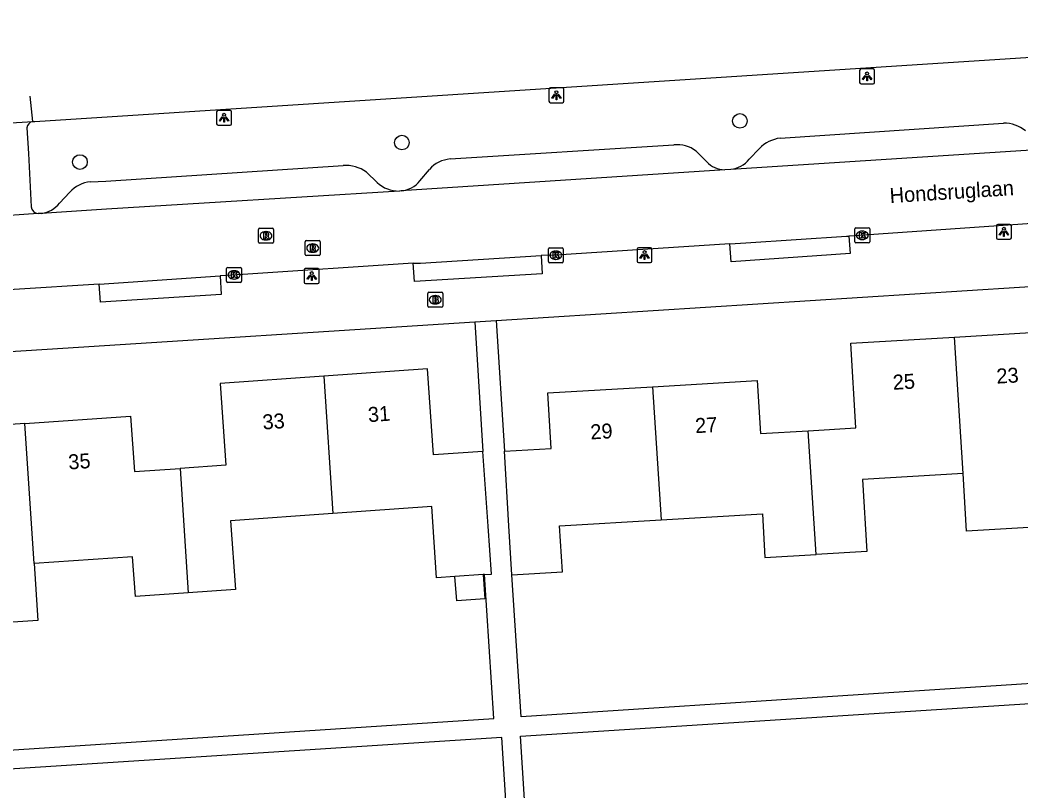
# Model space of a CAD drawing. Extents: x 159689 to 160786, y 387323 to 388339.
# Drawn here: x 160535.6 to 160602.5, y 388281.9 to 388333.5 of the extents above; entities that cross this region are included whole.
import ezdxf

# ---------------------------------------------------------------- set-up
doc = ezdxf.new("R2010")
doc.units = 0
for name, color, linetype in [('IMGEO_Boom', 7, 'Continuous'), ('IMGEO_Brandkraan', 7, 'Continuous'), ('IMGEO_Kolk', 7, 'Continuous'), ('IMGEO_Lichtpunt', 7, 'Continuous'), ('IMGEO_Openbare_ruimte_label', 7, 'Continuous'), ('IMGEO_Pand', 7, 'Continuous'), ('IMGEO_Pand_nummerreeks', 7, 'Continuous'), ('IMGEO_Parkeervlak_open', 7, 'Continuous'), ('IMGEO_Rijbaan_lokaal_open', 7, 'Continuous'), ('IMGEO_Rijbaan_regionaal_gesloten', 7, 'Continuous'), ('IMGEO_Rioolput', 7, 'Continuous'), ('IMGEO_Voetpad_open', 7, 'Continuous')]:
    doc.layers.add(name, color=color, linetype=linetype)

msp = doc.modelspace()

# ---------------------------------------------------------------- linework, layer by layer
at = {"layer": 'IMGEO_Boom'}
for centre in [(160583.802, 388326.787), (160561.179, 388325.339), (160539.634, 388324.035)]:
    msp.add_circle(centre, 0.489, dxfattribs=at)
at = {"layer": 'IMGEO_Brandkraan'}
for p, q in [((160562.91, 388314.393), (160562.91, 388315.245)), ((160562.985, 388315.319), (160563.837, 388315.319)), ((160563.398, 388315.099), (160563.423, 388315.099)), ((160563.911, 388315.245), (160563.911, 388314.393)), ((160563.837, 388314.319), (160562.985, 388314.319)), ((160563.421, 388314.539), (160563.396, 388314.539))]:
    msp.add_line(p, q, dxfattribs=at)
for points in [[(160562.91, 388314.393), (160562.91, 388315.245)], [(160562.985, 388315.319), (160563.837, 388315.319)], [(160563.258, 388315.019), (160563.258, 388314.619), (160563.471, 388314.619)], [(160563.489, 388315.019), (160563.258, 388315.019)], [(160563.437, 388314.938), (160563.383, 388314.938), (160563.383, 388314.862)], [(160563.383, 388314.862), (160563.436, 388314.862)], [(160563.911, 388315.245), (160563.911, 388314.393)], [(160563.837, 388314.319), (160562.985, 388314.319)], [(160563.445, 388314.786), (160563.383, 388314.786), (160563.383, 388314.705)], [(160563.383, 388314.705), (160563.445, 388314.705)]]:
    msp.add_lwpolyline(points, dxfattribs=at)
for centre, radius, start, end in [((160562.987, 388315.243), 0.0765, 91.55205, 178.44795), ((160562.987, 388315.243), 0.0765, 91.55205, 178.44795), ((160563.438, 388314.9), 0.0379, 267.82845, 90.93552), ((160563.493, 388314.874), 0.145, 59.4692, 91.53667), ((160563.518, 388314.921), 0.0922, 285.51372, 58.15012), ((160563.835, 388315.243), 0.0765, 1.55205, 88.44795), ((160563.835, 388315.243), 0.0765, 1.55205, 88.44795), ((160562.987, 388314.395), 0.0765, 181.55205, 268.44795), ((160562.987, 388314.395), 0.0765, 181.55205, 268.44795), ((160563.446, 388314.745), 0.0404, 269.87594, 90.50774), ((160563.477, 388314.87), 0.251, 268.66757, 293.53466), ((160563.523, 388314.729), 0.105, 301.31148, 78.98903), ((160563.835, 388314.395), 0.0765, 271.55205, 358.44795), ((160563.835, 388314.395), 0.0765, 271.55205, 358.44795)]:
    msp.add_arc(centre, radius, start, end, dxfattribs=at)
for centre, major_axis, ratio, start_param, end_param in [((160563.397, 388314.819), (-0.387, 0.002), 0.722429, 4.712389, 7.853982), ((160563.422, 388314.819), (-0.39, 0.002), 0.717154, 1.570796, 4.712389)]:
    msp.add_ellipse(centre, major_axis=major_axis, ratio=ratio, start_param=start_param, end_param=end_param, dxfattribs=at)
at = {"layer": 'IMGEO_Kolk'}
for p, q in [((160591.489, 388318.705), (160591.489, 388319.557)), ((160591.564, 388319.631), (160592.416, 388319.631)), ((160592.49, 388319.557), (160592.49, 388318.705)), ((160591.977, 388319.411), (160592.002, 388319.411)), ((160570.981, 388317.375), (160570.981, 388318.227)), ((160571.056, 388318.301), (160571.908, 388318.301)), ((160571.982, 388318.227), (160571.982, 388317.375)), ((160592.416, 388318.631), (160591.564, 388318.631)), ((160592, 388318.851), (160591.975, 388318.851)), ((160571.492, 388317.521), (160571.467, 388317.521)), ((160571.469, 388318.081), (160571.494, 388318.081)), ((160549.449, 388316.057), (160549.449, 388316.909)), ((160549.524, 388316.983), (160550.376, 388316.983)), ((160550.45, 388316.909), (160550.45, 388316.057)), ((160571.908, 388317.301), (160571.056, 388317.301)), ((160549.96, 388316.203), (160549.935, 388316.203)), ((160549.937, 388316.763), (160549.962, 388316.763)), ((160550.376, 388315.983), (160549.524, 388315.983))]:
    msp.add_line(p, q, dxfattribs=at)
for points in [[(160591.489, 388318.705), (160591.489, 388319.557)], [(160591.564, 388319.631), (160592.416, 388319.631)], [(160592.49, 388319.557), (160592.49, 388318.705)], [(160591.81, 388319.331), (160591.933, 388319.331), (160591.933, 388319.18), (160592.063, 388319.331), (160592.227, 388319.331), (160592.081, 388319.18), (160592.234, 388318.931), (160592.082, 388318.931), (160591.997, 388319.095), (160591.933, 388319.028), (160591.933, 388318.931), (160591.81, 388318.931), (160591.81, 388319.331)], [(160570.981, 388317.375), (160570.981, 388318.227)], [(160571.056, 388318.301), (160571.908, 388318.301)], [(160571.982, 388318.227), (160571.982, 388317.375)], [(160592.416, 388318.631), (160591.564, 388318.631)], [(160571.302, 388318.001), (160571.425, 388318.001), (160571.425, 388317.85), (160571.555, 388318.001), (160571.719, 388318.001), (160571.573, 388317.85), (160571.726, 388317.601), (160571.574, 388317.601), (160571.489, 388317.765), (160571.425, 388317.698), (160571.425, 388317.601), (160571.302, 388317.601), (160571.302, 388318.001)], [(160549.449, 388316.057), (160549.449, 388316.909)], [(160549.524, 388316.983), (160550.376, 388316.983)], [(160550.45, 388316.909), (160550.45, 388316.057)], [(160571.908, 388317.301), (160571.056, 388317.301)], [(160549.77, 388316.683), (160549.893, 388316.683), (160549.893, 388316.532), (160550.023, 388316.683), (160550.187, 388316.683), (160550.041, 388316.532), (160550.194, 388316.283), (160550.042, 388316.283), (160549.957, 388316.447), (160549.893, 388316.38), (160549.893, 388316.283), (160549.77, 388316.283), (160549.77, 388316.683)], [(160550.376, 388315.983), (160549.524, 388315.983)]]:
    msp.add_lwpolyline(points, dxfattribs=at)
for centre, start, end in [((160591.566, 388319.555), 91.55205, 178.44795), ((160591.566, 388319.555), 91.55205, 178.44795), ((160592.414, 388319.555), 1.55205, 88.44795), ((160592.414, 388319.555), 1.55205, 88.44795), ((160571.058, 388318.225), 91.55205, 178.44795), ((160571.058, 388318.225), 91.55205, 178.44795), ((160571.906, 388318.225), 1.55205, 88.44795), ((160571.906, 388318.225), 1.55205, 88.44795), ((160591.566, 388318.707), 181.55205, 268.44795), ((160591.566, 388318.707), 181.55205, 268.44795), ((160592.414, 388318.707), 271.55205, 358.44795), ((160592.414, 388318.707), 271.55205, 358.44795), ((160549.526, 388316.907), 91.55205, 178.44795), ((160549.526, 388316.907), 91.55205, 178.44795), ((160550.374, 388316.907), 1.55205, 88.44795), ((160550.374, 388316.907), 1.55205, 88.44795), ((160571.058, 388317.377), 181.55205, 268.44795), ((160571.058, 388317.377), 181.55205, 268.44795), ((160571.906, 388317.377), 271.55205, 358.44795), ((160571.906, 388317.377), 271.55205, 358.44795), ((160549.526, 388316.059), 181.55205, 268.44795), ((160549.526, 388316.059), 181.55205, 268.44795), ((160550.374, 388316.059), 271.55205, 358.44795), ((160550.374, 388316.059), 271.55205, 358.44795)]:
    msp.add_arc(centre, 0.0765, start, end, dxfattribs=at)
for centre, major_axis, ratio, start_param, end_param in [((160591.976, 388319.131), (-0.387, 0.002), 0.722429, 4.712389, 7.853982), ((160592.001, 388319.131), (-0.39, 0.002), 0.717154, 1.570796, 4.712389), ((160571.468, 388317.801), (-0.387, 0.002), 0.722429, 4.712389, 7.853982), ((160571.493, 388317.801), (-0.39, 0.002), 0.717154, 1.570796, 4.712389), ((160549.936, 388316.483), (-0.387, 0.002), 0.722429, 4.712389, 7.853982), ((160549.961, 388316.483), (-0.39, 0.002), 0.717154, 1.570796, 4.712389)]:
    msp.add_ellipse(centre, major_axis=major_axis, ratio=ratio, start_param=start_param, end_param=end_param, dxfattribs=at)
at = {"layer": 'IMGEO_Lichtpunt'}
for p, q in [((160592.714, 388330.265), (160591.906, 388330.265)), ((160592.714, 388330.265), (160591.906, 388330.265)), ((160591.812, 388330.17), (160591.812, 388329.363)), ((160591.812, 388330.17), (160591.812, 388329.363)), ((160592.808, 388329.363), (160592.808, 388330.17)), ((160592.808, 388329.363), (160592.808, 388330.17)), ((160571.023, 388328.909), (160571.023, 388328.102)), ((160571.023, 388328.909), (160571.023, 388328.102)), ((160571.925, 388329.004), (160571.117, 388329.004)), ((160571.925, 388329.004), (160571.117, 388329.004)), ((160572.019, 388328.102), (160572.019, 388328.909)), ((160572.019, 388328.102), (160572.019, 388328.909)), ((160591.906, 388329.269), (160592.714, 388329.269)), ((160591.906, 388329.269), (160592.714, 388329.269)), ((160571.117, 388328.008), (160571.925, 388328.008)), ((160571.117, 388328.008), (160571.925, 388328.008)), ((160548.78, 388327.399), (160548.78, 388326.592)), ((160548.78, 388327.399), (160548.78, 388326.592)), ((160549.682, 388327.494), (160548.874, 388327.494)), ((160549.682, 388327.494), (160548.874, 388327.494)), ((160549.776, 388326.592), (160549.776, 388327.399)), ((160549.776, 388326.592), (160549.776, 388327.399)), ((160548.874, 388326.498), (160549.682, 388326.498)), ((160548.874, 388326.498), (160549.682, 388326.498)), ((160600.973, 388319.769), (160600.973, 388318.962)), ((160600.973, 388319.769), (160600.973, 388318.962)), ((160601.875, 388319.864), (160601.067, 388319.864)), ((160601.875, 388319.864), (160601.067, 388319.864)), ((160601.969, 388318.962), (160601.969, 388319.769)), ((160601.969, 388318.962), (160601.969, 388319.769)), ((160601.067, 388318.868), (160601.875, 388318.868)), ((160601.067, 388318.868), (160601.875, 388318.868)), ((160576.919, 388318.209), (160576.919, 388317.402)), ((160576.919, 388318.209), (160576.919, 388317.402)), ((160577.821, 388318.304), (160577.013, 388318.304)), ((160577.821, 388318.304), (160577.013, 388318.304)), ((160577.915, 388317.402), (160577.915, 388318.209)), ((160577.915, 388317.402), (160577.915, 388318.209)), ((160555.547, 388316.903), (160554.739, 388316.903)), ((160555.547, 388316.903), (160554.739, 388316.903)), ((160577.013, 388317.308), (160577.821, 388317.308)), ((160577.013, 388317.308), (160577.821, 388317.308)), ((160554.645, 388316.808), (160554.645, 388316.001)), ((160554.645, 388316.808), (160554.645, 388316.001)), ((160555.641, 388316.001), (160555.641, 388316.808)), ((160555.641, 388316.001), (160555.641, 388316.808)), ((160554.739, 388315.907), (160555.547, 388315.907)), ((160554.739, 388315.907), (160555.547, 388315.907))]:
    msp.add_line(p, q, dxfattribs=at)
for points in [[(160592.186, 388329.834), (160592.225, 388329.806), (160592.037, 388329.544), (160591.999, 388329.571), (160592.186, 388329.834)], [(160592.288, 388329.786), (160592.335, 388329.786), (160592.335, 388329.464), (160592.288, 388329.464), (160592.288, 388329.786)], [(160592.398, 388329.806), (160592.436, 388329.833), (160592.623, 388329.571), (160592.584, 388329.543), (160592.398, 388329.806)], [(160571.397, 388328.573), (160571.436, 388328.545), (160571.248, 388328.283), (160571.21, 388328.31), (160571.397, 388328.573)], [(160571.499, 388328.525), (160571.546, 388328.525), (160571.546, 388328.203), (160571.499, 388328.203), (160571.499, 388328.525)], [(160571.609, 388328.545), (160571.647, 388328.572), (160571.834, 388328.31), (160571.795, 388328.282), (160571.609, 388328.545)], [(160549.154, 388327.063), (160549.193, 388327.035), (160549.005, 388326.773), (160548.967, 388326.8), (160549.154, 388327.063)], [(160549.256, 388327.015), (160549.303, 388327.015), (160549.303, 388326.693), (160549.256, 388326.693), (160549.256, 388327.015)], [(160549.366, 388327.035), (160549.404, 388327.062), (160549.591, 388326.8), (160549.552, 388326.772), (160549.366, 388327.035)], [(160601.347, 388319.433), (160601.386, 388319.405), (160601.198, 388319.143), (160601.16, 388319.17), (160601.347, 388319.433)], [(160601.449, 388319.385), (160601.496, 388319.385), (160601.496, 388319.063), (160601.449, 388319.063), (160601.449, 388319.385)], [(160601.559, 388319.405), (160601.597, 388319.432), (160601.784, 388319.17), (160601.745, 388319.142), (160601.559, 388319.405)], [(160577.293, 388317.873), (160577.332, 388317.845), (160577.144, 388317.583), (160577.106, 388317.61), (160577.293, 388317.873)], [(160577.395, 388317.825), (160577.442, 388317.825), (160577.442, 388317.503), (160577.395, 388317.503), (160577.395, 388317.825)], [(160577.505, 388317.845), (160577.543, 388317.872), (160577.73, 388317.61), (160577.691, 388317.582), (160577.505, 388317.845)], [(160555.019, 388316.472), (160555.058, 388316.444), (160554.87, 388316.182), (160554.832, 388316.209), (160555.019, 388316.472)], [(160555.121, 388316.424), (160555.168, 388316.424), (160555.168, 388316.102), (160555.121, 388316.102), (160555.121, 388316.424)], [(160555.231, 388316.444), (160555.269, 388316.471), (160555.456, 388316.209), (160555.417, 388316.181), (160555.231, 388316.444)]]:
    msp.add_lwpolyline(points, dxfattribs=at)
for centre in [(160592.311, 388329.968), (160571.522, 388328.707), (160549.279, 388327.197), (160601.472, 388319.567), (160577.418, 388318.007), (160555.144, 388316.606)]:
    msp.add_circle(centre, 0.0994, dxfattribs=at)
for centre, start, end in [((160591.906, 388330.17), 90, 180), ((160591.906, 388330.17), 90, 180), ((160592.714, 388330.17), 0, 90), ((160592.714, 388330.17), 0, 90), ((160571.117, 388328.909), 90, 180), ((160571.117, 388328.909), 90, 180), ((160571.925, 388328.909), 0, 90), ((160571.925, 388328.909), 0, 90), ((160591.906, 388329.363), 180, 270), ((160591.906, 388329.363), 180, 270), ((160592.714, 388329.363), 270, 0), ((160592.714, 388329.363), 270, 360), ((160571.117, 388328.102), 180, 270), ((160571.117, 388328.102), 180, 270), ((160571.925, 388328.102), 270, 0), ((160571.925, 388328.102), 270, 360), ((160548.874, 388327.399), 90, 180), ((160548.874, 388327.399), 90, 180), ((160549.682, 388327.399), 0, 90), ((160549.682, 388327.399), 0, 90), ((160548.874, 388326.592), 180, 270), ((160548.874, 388326.592), 180, 270), ((160549.682, 388326.592), 270, 0), ((160549.682, 388326.592), 270, 360), ((160601.067, 388319.769), 90, 180), ((160601.067, 388319.769), 90, 180), ((160601.875, 388319.769), 0, 90), ((160601.875, 388319.769), 0, 90), ((160601.067, 388318.962), 180, 270), ((160601.067, 388318.962), 180, 270), ((160601.875, 388318.962), 270, 0), ((160601.875, 388318.962), 270, 360), ((160577.013, 388318.209), 90, 180), ((160577.013, 388318.209), 90, 180), ((160577.821, 388318.209), 0, 90), ((160577.821, 388318.209), 0, 90), ((160554.739, 388316.808), 90, 180), ((160554.739, 388316.808), 90, 180), ((160555.547, 388316.808), 0, 90), ((160555.547, 388316.808), 0, 90), ((160577.013, 388317.402), 180, 270), ((160577.013, 388317.402), 180, 270), ((160577.821, 388317.402), 270, 0), ((160577.821, 388317.402), 270, 360), ((160554.739, 388316.001), 180, 270), ((160554.739, 388316.001), 180, 270), ((160555.547, 388316.001), 270, 0), ((160555.547, 388316.001), 270, 360)]:
    msp.add_arc(centre, 0.0946, start, end, dxfattribs=at)
at = {"layer": 'IMGEO_Pand'}
for points in [[(160588.369, 388306.055), (160591.558, 388306.244), (160591.221, 388311.908), (160598.158, 388312.321)], [(160598.158, 388312.321), (160605.095, 388312.734), (160605.428, 388307.131), (160608.485, 388307.313)], [(160598.738, 388303.189), (160598.158, 388312.321)], [(160566.606, 388304.664), (160563.301, 388304.432), (160562.897, 388310.191), (160555.95, 388309.704)], [(160555.95, 388309.704), (160549.007, 388309.217), (160549.39, 388303.749), (160546.338, 388303.535)], [(160555.95, 388309.704), (160556.558, 388300.514)], [(160568.041, 388304.686), (160571.167, 388304.872), (160570.946, 388308.584), (160577.955, 388309.001)], [(160577.955, 388309.001), (160584.967, 388309.418), (160585.178, 388305.865), (160588.369, 388306.055)], [(160577.955, 388309.001), (160578.522, 388300.095)], [(160535.939, 388306.538), (160543.025, 388307.035), (160543.285, 388303.32), (160546.338, 388303.535)], [(160535.939, 388306.538), (160528.854, 388306.041), (160529.107, 388302.436), (160526.052, 388302.222)], [(160536.563, 388297.163), (160535.939, 388306.538)], [(160588.901, 388297.777), (160588.369, 388306.055)], [(160566.706, 388296.433), (160567.181, 388296.466), (160566.956, 388299.677), (160566.606, 388304.664)], [(160568.533, 388296.416), (160568.338, 388299.695), (160568.041, 388304.686)], [(160546.338, 388303.535), (160546.879, 388295.202)], [(160598.738, 388303.189), (160592.003, 388302.788), (160592.289, 388297.979), (160588.901, 388297.777)], [(160609.148, 388297.108), (160609.27, 388295.209), (160606.075, 388295.018), (160605.842, 388298.917), (160605.793, 388299.736), (160598.968, 388299.331), (160598.738, 388303.189)], [(160564.733, 388296.294), (160563.506, 388296.208), (160563.172, 388300.978), (160556.558, 388300.514)], [(160556.558, 388300.514), (160549.709, 388300.034), (160550.033, 388295.423), (160546.879, 388295.202)], [(160578.522, 388300.095), (160585.305, 388300.498), (160585.479, 388297.573), (160588.901, 388297.777)], [(160568.533, 388296.416), (160571.917, 388296.617), (160571.734, 388299.691), (160578.522, 388300.095)], [(160546.879, 388295.202), (160543.348, 388294.954), (160543.16, 388297.626), (160536.563, 388297.163)], [(160536.563, 388297.163), (160536.817, 388293.347), (160529.748, 388292.877), (160529.665, 388294.121), (160526.567, 388293.904)], [(160566.617, 388296.427), (160566.731, 388294.809), (160564.846, 388294.677), (160564.733, 388296.294)], [(160566.617, 388296.427), (160564.733, 388296.294)], [(160566.706, 388296.433), (160566.617, 388296.427)]]:
    msp.add_lwpolyline(points, dxfattribs=at)
at = {"layer": 'IMGEO_Parkeervlak_open'}
for points in [[(160586.492, 388325.643), (160601.451, 388326.639)], [(160564.414, 388324.239), (160579.384, 388325.188)], [(160584.418, 388324.219), (160585.108, 388324.947)], [(160580.865, 388324.769), (160581.57, 388324.064)], [(160540.335, 388322.712), (160541.365, 388322.748), (160557.245, 388323.801)], [(160562.39, 388322.773), (160563.028, 388323.54)], [(160558.807, 388323.359), (160559.523, 388322.666)], [(160538.273, 388321.286), (160538.953, 388322.021)]]:
    msp.add_lwpolyline(points, dxfattribs=at)
for centre, radius, start, end in [((160601.459, 388324.334), 2.305, 50.98854, 90.19713), ((160586.848, 388323.211), 2.458, 98.33117, 135.06357), ((160579.597, 388323.113), 2.085, 52.54847, 95.85732), ((160564.552, 388322.241), 2.003, 93.95892, 139.56735), ((160583.001, 388325.348), 1.811, 276.19812, 321.45589), ((160557.424, 388321.454), 2.354, 54.02913, 94.37097), ((160582.804, 388325.196), 1.675, 222.51121, 269.60729), ((160540.572, 388320.51), 2.215, 96.15389, 136.97621), ((160560.971, 388324.22), 2.124, 227.01104, 271.09454), ((160560.95, 388323.963), 1.868, 275.75442, 320.44276), ((160536.84, 388322.403), 1.817, 277.08313, 322.05898)]:
    msp.add_arc(centre, radius, start, end, dxfattribs=at)
at = {"layer": 'IMGEO_Rijbaan_lokaal_open'}
for points in [[(160605.032, 388324.948), (160583.197, 388323.547)], [(160583.197, 388323.547), (160582.793, 388323.521)], [(160582.793, 388323.521), (160561.137, 388322.104)], [(160561.012, 388322.096), (160541.417, 388320.885), (160537.064, 388320.6)], [(160561.137, 388322.104), (160561.012, 388322.096)], [(160536.829, 388320.587), (160533.615, 388320.37)], [(160537.064, 388320.6), (160536.829, 388320.587)], [(160604.317, 388319.989), (160591.471, 388319.107), (160591.09, 388319.085)], [(160583.138, 388318.556), (160584.191, 388318.629), (160590.927, 388319.076), (160591.09, 388319.085)], [(160583.138, 388318.556), (160571.482, 388317.801), (160570.49, 388317.792)], [(160561.931, 388317.257), (160562.425, 388317.278), (160570.49, 388317.792)], [(160561.931, 388317.257), (160550.529, 388316.507), (160549.013, 388316.415)], [(160540.926, 388315.862), (160549.013, 388316.415)], [(160540.926, 388315.862), (160529.521, 388315.145)]]:
    msp.add_lwpolyline(points, dxfattribs=at)
at = {"layer": 'IMGEO_Rijbaan_regionaal_gesloten'}
for points in [[(160536.481, 388326.74), (160536.605, 388326.748), (160602.591, 388331.002), (160642.711, 388333.492), (160643.01, 388333.517), (160643.31, 388333.541)], [(160536.481, 388326.74), (160536.303, 388328.444)], [(160533.205, 388326.549), (160536.481, 388326.74)]]:
    msp.add_lwpolyline(points, dxfattribs=at)
at = {"layer": 'IMGEO_Rioolput'}
for p, q in [((160551.583, 388318.675), (160551.583, 388319.527)), ((160551.658, 388319.601), (160552.51, 388319.601)), ((160552.584, 388319.527), (160552.584, 388318.675)), ((160552.071, 388319.381), (160552.096, 388319.381)), ((160552.51, 388318.601), (160551.658, 388318.601)), ((160552.094, 388318.821), (160552.069, 388318.821)), ((160554.71, 388317.852), (160554.71, 388318.704)), ((160554.785, 388318.778), (160555.637, 388318.778)), ((160555.198, 388318.558), (160555.223, 388318.558)), ((160555.711, 388318.704), (160555.711, 388317.852)), ((160555.637, 388317.778), (160554.785, 388317.778)), ((160555.221, 388317.998), (160555.196, 388317.998))]:
    msp.add_line(p, q, dxfattribs=at)
for points in [[(160551.583, 388318.675), (160551.583, 388319.527)], [(160551.658, 388319.601), (160552.51, 388319.601)], [(160552.584, 388319.527), (160552.584, 388318.675)], [(160552.172, 388319.299), (160551.92, 388319.301), (160551.92, 388318.901)], [(160551.92, 388318.901), (160552.044, 388318.901), (160552.044, 388319.063), (160552.055, 388319.063)], [(160552.098, 388319.22), (160552.044, 388319.22), (160552.044, 388319.139)], [(160552.044, 388319.139), (160552.096, 388319.139)], [(160552.102, 388319.034), (160552.173, 388318.901), (160552.313, 388318.901), (160552.248, 388319.027)], [(160552.51, 388318.601), (160551.658, 388318.601)], [(160554.71, 388317.852), (160554.71, 388318.704)], [(160554.785, 388318.778), (160555.637, 388318.778)], [(160555.299, 388318.476), (160555.047, 388318.478), (160555.047, 388318.078)], [(160555.047, 388318.078), (160555.171, 388318.078), (160555.171, 388318.24), (160555.182, 388318.24)], [(160555.225, 388318.397), (160555.171, 388318.397), (160555.171, 388318.316)], [(160555.171, 388318.316), (160555.223, 388318.316)], [(160555.229, 388318.211), (160555.3, 388318.078), (160555.44, 388318.078), (160555.375, 388318.204)], [(160555.711, 388318.704), (160555.711, 388317.852)], [(160555.637, 388317.778), (160554.785, 388317.778)]]:
    msp.add_lwpolyline(points, dxfattribs=at)
for centre, radius, start, end in [((160551.66, 388319.525), 0.0765, 91.55205, 178.44795), ((160551.66, 388319.525), 0.0765, 91.55205, 178.44795), ((160552.508, 388319.525), 0.0765, 1.55205, 88.44795), ((160552.508, 388319.525), 0.0765, 1.55205, 88.44795), ((160552.054, 388319.01), 0.0533, 26.02933, 88.69889), ((160552.08, 388319.328), 0.19, 274.7715, 282.96867), ((160552.104, 388319.124), 0.0964, 77.00612, 93.18647), ((160552.118, 388319.181), 0.0378, 276.66336, 79.67722), ((160552.171, 388319.189), 0.109, 350.36119, 89.41601), ((160552.169, 388319.189), 0.112, 277.58423, 350.98172), ((160552.153, 388318.974), 0.108, 29.51342, 73.79051), ((160551.66, 388318.677), 0.0765, 181.55205, 268.44795), ((160551.66, 388318.677), 0.0765, 181.55205, 268.44795), ((160552.508, 388318.677), 0.0765, 271.55205, 358.44795), ((160552.508, 388318.677), 0.0765, 271.55205, 358.44795), ((160554.787, 388318.702), 0.0765, 91.55205, 178.44795), ((160554.787, 388318.702), 0.0765, 91.55205, 178.44795), ((160555.181, 388318.187), 0.0533, 26.02933, 88.69889), ((160555.207, 388318.505), 0.19, 274.7715, 282.96867), ((160555.231, 388318.301), 0.0964, 77.00612, 93.18647), ((160555.245, 388318.358), 0.0378, 276.66336, 79.67722), ((160555.298, 388318.366), 0.109, 350.36119, 89.41601), ((160555.296, 388318.366), 0.112, 277.58423, 350.98172), ((160555.28, 388318.151), 0.108, 29.51342, 73.79051), ((160555.635, 388318.702), 0.0765, 1.55205, 88.44795), ((160555.635, 388318.702), 0.0765, 1.55205, 88.44795), ((160554.787, 388317.854), 0.0765, 181.55205, 268.44795), ((160554.787, 388317.854), 0.0765, 181.55205, 268.44795), ((160555.635, 388317.854), 0.0765, 271.55205, 358.44795), ((160555.635, 388317.854), 0.0765, 271.55205, 358.44795)]:
    msp.add_arc(centre, radius, start, end, dxfattribs=at)
for centre, major_axis, ratio, start_param, end_param in [((160552.07, 388319.101), (-0.387, 0.002), 0.722429, 4.712389, 7.853982), ((160552.095, 388319.101), (-0.39, 0.002), 0.717154, 1.570796, 4.712389), ((160555.197, 388318.278), (-0.387, 0.002), 0.722429, 4.712389, 7.853982), ((160555.222, 388318.278), (-0.39, 0.002), 0.717154, 1.570796, 4.712389)]:
    msp.add_ellipse(centre, major_axis=major_axis, ratio=ratio, start_param=start_param, end_param=end_param, dxfattribs=at)
at = {"layer": 'IMGEO_Voetpad_open'}
for points in [[(160536.073, 388326.323), (160536.182, 388324.605), (160536.37, 388321.047)], [(160567.485, 388313.428), (160693.574, 388321.451)], [(160591.09, 388319.085), (160591.191, 388317.925), (160583.208, 388317.367), (160583.138, 388318.556)], [(160570.49, 388317.792), (160570.573, 388316.556), (160562.018, 388316.039), (160561.931, 388317.257)], [(160549.013, 388316.415), (160549.085, 388315.169), (160541.017, 388314.663), (160540.926, 388315.862)], [(160504.999, 388309.468), (160537.429, 388311.515), (160566.054, 388313.336)], [(160566.054, 388313.336), (160567.485, 388313.428)], [(160566.054, 388313.336), (160566.606, 388304.664)], [(160567.485, 388313.428), (160568.041, 388304.686)], [(160568.52, 388275.325), (160567.865, 388285.525), (160526.898, 388282.895), (160526.254, 388283.456), (160526.974, 388284.156), (160567.335, 388286.785), (160566.706, 388296.433)], [(160569.768, 388275.379), (160569.111, 388285.605), (160614.352, 388288.51), (160614.266, 388289.842), (160569.153, 388286.903), (160568.533, 388296.416)]]:
    msp.add_lwpolyline(points, dxfattribs=at)
for centre, radius, start, end in [((160536.543, 388326.271), 0.473, 97.50976, 173.74028), ((160536.859, 388321.076), 0.489, 183.34796, 266.52735)]:
    msp.add_arc(centre, radius, start, end, dxfattribs=at)

# ---------------------------------------------------------------- texts
at = {"layer": 'IMGEO_Openbare_ruimte_label'}
msp.add_text('Hondsruglaan', height=1, rotation=3.66925, dxfattribs=at).set_placement((160593.854, 388321.288))
at = {"layer": 'IMGEO_Pand_nummerreeks'}
for s, rotation, p in [('23', 3.4091, (160600.997, 388309.204)), ('25', 3.40713, (160594.06, 388308.791)), ('31', 4.0107, (160558.942, 388306.626)), ('33', 4.01115, (160551.884, 388306.131)), ('27', 3.40407, (160580.832, 388305.886)), ('29', 3.40407, (160573.821, 388305.469)), ('35', 4.01234, (160538.887, 388303.457))]:
    msp.add_text(s, height=1, rotation=rotation, dxfattribs=at).set_placement(p)

doc.saveas('drawing.dxf')
